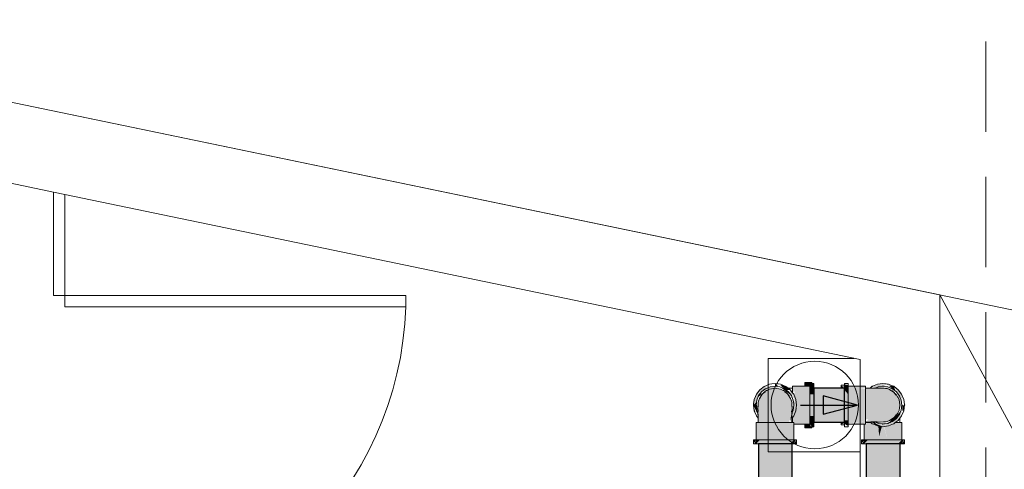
# Model space of a CAD drawing. Header units: millimetres. Extents: x 567 to 934, y -1 to 364.
# Tile 1050 of 1056: x 762.84 to 766.3, y 235.97 to 237.55. Entities that reach past the tile are written whole.
import ezdxf

# ---------------------------------------------------------------- set-up
doc = ezdxf.new("R2010")
doc.units = ezdxf.units.MM
doc.header["$MEASUREMENT"] = 0
doc.linetypes.add('HIDDEN2', pattern=[0.47625, 0.3175, -0.15875])
for name, color, linetype, lineweight in [('AF-Condutos', 140, 'Continuous', 25), ('AF-Conexões', 152, 'Continuous', 18), ('AF-Registro', 253, 'Continuous', 18), ('AF-Sentido conduto', 140, 'Continuous', 30), ('DI-Detalhes', 1, 'HIDDEN2', 9)]:
    doc.layers.add(name, color=color, linetype=linetype, lineweight=lineweight)
doc.layers.add('ARQ FINA', color=8, linetype='Continuous')

msp = doc.modelspace()

# ---------------------------------------------------------------- hatches: boundary and pattern name
at = {"layer": 'AF-Condutos', "linetype": 'Continuous'}
for points in [[(765.6324, 236.2553), (765.6324, 236.2476), (765.7404, 236.2309), (765.7404, 236.2553)], [(765.6324, 236.1604), (765.7404, 236.1604), (765.7404, 236.2309), (765.6324, 236.2476)], [(765.7404, 236.136), (765.7404, 236.1604), (765.6324, 236.1604), (765.6324, 236.136)], [(765.5564, 229.5934), (765.5564, 236.0597), (765.4377, 236.0597), (765.4377, 229.5934)], [(765.9364, 236.0597), (765.8177, 236.0597), (765.8177, 235.5989), (765.9364, 235.5989)]]:
    msp.add_hatch(color=151, dxfattribs=at).paths.add_polyline_path(points)
at = {"layer": 'AF-Conexões', "linetype": 'Continuous'}
for points in [[(765.4964, 236.2629), (765.5072, 236.2627), (765.4964, 236.2717)], [(765.6192, 236.2717), (765.6192, 236.2337), (765.6324, 236.2337), (765.6324, 236.2691)], [(765.8468, 236.2566), (765.8872, 236.2608), (765.8764, 236.2717), (765.8567, 236.2691), (765.8396, 236.262)], [(765.4204, 236.1957), (765.4281, 236.2034), (765.4475, 236.2404), (765.4306, 236.2337), (765.423, 236.2153)], [(765.4426, 236.2494), (765.4306, 236.2337), (765.4767, 236.2691), (765.4584, 236.2615)], [(765.4779, 236.2647), (765.4619, 236.2577), (765.4306, 236.2337), (765.4583, 236.2497)], [(765.4493, 236.2428), (765.4387, 236.229), (765.432, 236.2129)], [(765.5136, 236.26), (765.4631, 236.2533), (765.4493, 236.2428), (765.4693, 236.2481), (765.4527, 236.2354), (765.4382, 236.2099), (765.4366, 236.1339), (765.5467, 236.1339), (765.5466, 236.1447), (765.5546, 236.1339), (765.5563, 236.1776), (765.5511, 236.2184), (765.5363, 236.2364), (765.5159, 236.2522), (765.4964, 236.2555)], [(765.4392, 236.2253), (765.4479, 236.2337), (765.4493, 236.2428)], [(765.4964, 236.2623), (765.4791, 236.26), (765.4631, 236.2533), (765.5136, 236.26)], [(765.5435, 236.2428), (765.5297, 236.2533), (765.5136, 236.26), (765.5541, 236.229)], [(765.5154, 236.2643), (765.5356, 236.2489), (765.5501, 236.2494), (765.5201, 236.2667)], [(765.5501, 236.2494), (765.5421, 236.2556), (765.5161, 236.2691)], [(765.5513, 236.2179), (765.5617, 236.1925), (765.5607, 236.2129), (765.5541, 236.229), (765.5429, 236.2375), (765.5582, 236.2156)], [(765.5501, 236.2385), (765.5582, 236.2299), (765.5724, 236.1957), (765.5698, 236.2153), (765.5622, 236.2337), (765.5501, 236.2494)], [(765.6192, 236.2623), (765.5582, 236.2623), (765.5582, 236.2428), (765.5662, 236.2428), (765.5645, 236.2306), (765.5701, 236.2129), (765.6192, 236.2129)], [(765.7526, 236.2657), (765.7404, 236.2691), (765.7404, 236.2494), (765.752, 236.2355)], [(765.7404, 236.1419), (765.7536, 236.1419), (765.7536, 236.2337), (765.7404, 236.2494)], [(765.7536, 236.2623), (765.7536, 236.26), (765.8146, 236.26), (765.8146, 236.2623)], [(765.8146, 236.1486), (765.8146, 236.2533), (765.7536, 236.26), (765.7536, 236.1313), (765.8146, 236.138), (765.8146, 236.1486), (765.7649, 236.138)], [(765.8146, 236.2557), (765.8146, 236.26), (765.7536, 236.26), (765.7933, 236.2557)], [(765.9234, 236.1587), (765.9329, 236.1761), (765.9362, 236.1957), (765.9329, 236.2152), (765.9161, 236.2393), (765.8906, 236.2539), (765.8146, 236.2554), (765.8146, 236.1453), (765.8254, 236.1454), (765.8166, 236.1375), (765.8906, 236.1374)], [(765.8747, 236.2549), (765.8293, 236.2428), (765.9012, 236.249)], [(765.8485, 236.2556), (765.8936, 236.26), (765.8784, 236.262)], [(765.9009, 236.2497), (765.9235, 236.2428), (765.8935, 236.2598), (765.8634, 236.256)], [(765.9235, 236.2428), (765.9097, 236.2533), (765.8936, 236.26)], [(765.8954, 236.265), (765.9213, 236.2444), (765.9144, 236.2615)], [(765.9454, 236.2142), (765.9422, 236.2337), (765.9301, 236.2494), (765.9154, 236.2607), (765.9304, 236.2337)], [(765.9349, 236.227), (765.9235, 236.2428), (765.9322, 236.2166), (765.9379, 236.1853), (765.943, 236.1957), (765.9407, 236.2129)], [(765.4342, 236.1646), (765.4354, 236.1666), (765.4312, 236.2065), (765.4204, 236.1957)], [(765.4364, 236.1678), (765.432, 236.2129), (765.4298, 236.1957), (765.432, 236.1784)], [(765.5623, 236.2008), (765.5582, 236.1614), (765.5724, 236.1957), (765.5652, 236.2129)], [(765.6192, 236.2129), (765.5701, 236.2129), (765.5719, 236.1995), (765.5632, 236.1942), (765.6192, 236.1784)], [(765.6324, 236.2337), (765.6192, 236.2337), (765.6192, 236.1577), (765.6324, 236.1577)], [(765.4306, 236.1577), (765.4204, 236.1957), (765.423, 236.176)], [(765.5582, 236.1614), (765.5558, 236.1518), (765.5698, 236.176), (765.5724, 236.1957)], [(765.563, 236.1291), (765.6192, 236.1291), (765.6192, 236.1784), (765.5708, 236.1784), (765.5582, 236.1524), (765.5582, 236.138)], [(765.5701, 236.1784), (765.6192, 236.1784), (765.5758, 236.1907)], [(765.864, 236.1293), (765.8544, 236.1293), (765.8764, 236.1197), (765.8961, 236.1222), (765.9132, 236.1293), (765.9301, 236.1419), (765.945, 236.1766), (765.909, 236.1374)], [(765.9341, 236.1624), (765.9407, 236.1784), (765.9097, 236.138), (765.9235, 236.1486)], [(765.9301, 236.1419), (765.9363, 236.15), (765.9498, 236.176)], [(765.945, 236.1766), (765.9498, 236.176), (765.9522, 236.1943), (765.9436, 236.1957)], [(765.4298, 236.1339), (765.4298, 236.0729), (765.432, 236.0729), (765.4387, 236.1339)], [(765.432, 236.0729), (765.4493, 236.0729), (765.4493, 236.1339), (765.4387, 236.1339)], [(765.4493, 236.0729), (765.5136, 236.0729), (765.5136, 236.1339), (765.4493, 236.1339)], [(765.5541, 236.1339), (765.5136, 236.1339), (765.5136, 236.0729), (765.5607, 236.0729)], [(765.553, 236.1597), (765.5501, 236.1419), (765.5582, 236.1614)], [(765.563, 236.0729), (765.563, 236.1291), (765.5541, 236.1339), (765.5607, 236.0729)], [(765.6255, 236.1197), (765.6324, 236.1197), (765.6324, 236.1577), (765.6192, 236.1577), (765.6192, 236.1298)], [(765.752, 236.1232), (765.7536, 236.1419), (765.7404, 236.1419), (765.7404, 236.1298)], [(765.7536, 236.1291), (765.8098, 236.1291), (765.8146, 236.138)], [(765.812, 236.0729), (765.8293, 236.0729), (765.8293, 236.1339), (765.8187, 236.1339)], [(765.8293, 236.1339), (765.8293, 236.0729), (765.8936, 236.0729), (765.8792, 236.12), (765.8725, 236.1202), (765.8629, 236.0863), (765.8598, 236.1218)], [(765.8461, 236.1357), (765.8334, 236.1375), (765.8567, 236.1222), (765.8764, 236.1197), (765.853, 236.1293)], [(765.9235, 236.1336), (765.8936, 236.1219), (765.8936, 236.0729), (765.9235, 236.0729)], [(765.9305, 236.1651), (765.8961, 236.1339), (765.9097, 236.138)], [(765.9235, 236.1339), (765.9235, 236.0729), (765.943, 236.0729), (765.943, 236.1339)], [(765.8098, 236.0729), (765.812, 236.0729), (765.8182, 236.1291), (765.8098, 236.1291)], [(765.8629, 236.0863), (765.8725, 236.1202), (765.8601, 236.1218)], [(765.8936, 236.0729), (765.8936, 236.1219), (765.8788, 236.1252)], [(765.423, 236.0729), (765.4204, 236.0597), (765.4298, 236.0715)], [(765.423, 236.0597), (765.4306, 236.0597), (765.4426, 236.0729), (765.4306, 236.0729)], [(765.4306, 236.0597), (765.5501, 236.0597), (765.5622, 236.0729), (765.4426, 236.0729)], [(765.5698, 236.0729), (765.563, 236.0729), (765.5501, 236.0597), (765.5622, 236.0597)], [(765.5724, 236.0729), (765.5622, 236.0597), (765.5698, 236.0597)], [(765.803, 236.0729), (765.8004, 236.0597), (765.8098, 236.0715)], [(765.803, 236.0597), (765.8106, 236.0597), (765.8226, 236.0729), (765.8106, 236.0729)], [(765.8106, 236.0597), (765.9301, 236.0597), (765.9422, 236.0729), (765.8226, 236.0729)], [(765.9498, 236.0729), (765.943, 236.0729), (765.9301, 236.0597), (765.9422, 236.0597)], [(765.9524, 236.0729), (765.9422, 236.0597), (765.9498, 236.0597)]]:
    msp.add_hatch(color=161, dxfattribs=at).paths.add_polyline_path(points)
at = {"layer": 'AF-Registro', "linetype": 'Continuous'}
for points in [[(765.6017, 236.2757), (765.6017, 236.2623), (765.6097, 236.2623)], [(765.6192, 236.2757), (765.6017, 236.2757), (765.6097, 236.2623), (765.6192, 236.2623)], [(765.7404, 236.2599), (765.7293, 236.2633), (765.7293, 236.2563)], [(765.7404, 236.1315), (765.7293, 236.136), (765.7293, 236.128)], [(765.6255, 236.1157), (765.6192, 236.1263), (765.6017, 236.1291), (765.6017, 236.1157)]]:
    msp.add_hatch(color=254, dxfattribs=at).paths.add_polyline_path(points)

# ---------------------------------------------------------------- linework, layer by layer
at = {"layer": 'AF-Condutos'}
for p, q in [((765.6324, 236.2553), (765.6324, 236.2476)), ((765.7293, 236.2553), (765.6324, 236.2553)), ((765.6324, 236.2476), (765.6324, 236.2309)), ((765.7404, 236.2553), (765.7293, 236.2553)), ((765.7404, 236.2476), (765.7404, 236.2553)), ((765.7404, 236.2309), (765.7404, 236.2476)), ((765.6324, 236.2309), (765.6324, 236.2081)), ((765.6324, 236.2081), (765.6324, 236.1832)), ((765.7404, 236.2081), (765.7404, 236.2309)), ((765.7404, 236.1832), (765.7404, 236.2081)), ((765.6324, 236.1832), (765.6324, 236.1604)), ((765.7404, 236.1604), (765.7404, 236.1832)), ((765.6324, 236.1604), (765.6324, 236.1437)), ((765.6324, 236.1437), (765.6324, 236.136)), ((765.6324, 236.136), (765.7293, 236.136)), ((765.7293, 236.136), (765.7404, 236.136)), ((765.7404, 236.1437), (765.7404, 236.1604)), ((765.7404, 236.136), (765.7404, 236.1437)), ((765.4377, 236.0597), (765.4377, 229.5934)), ((765.4478, 236.0597), (765.4377, 236.0597)), ((765.4664, 236.0597), (765.4478, 236.0597)), ((765.4901, 236.0597), (765.4664, 236.0597)), ((765.5149, 236.0597), (765.4901, 236.0597)), ((765.5365, 236.0597), (765.5149, 236.0597)), ((765.5512, 236.0597), (765.5365, 236.0597)), ((765.5564, 236.0597), (765.5512, 236.0597)), ((765.5564, 229.5934), (765.5564, 236.0597)), ((765.8177, 236.0597), (765.8177, 235.5989)), ((765.8278, 236.0597), (765.8177, 236.0597)), ((765.8464, 236.0597), (765.8278, 236.0597)), ((765.8701, 236.0597), (765.8464, 236.0597)), ((765.8949, 236.0597), (765.8701, 236.0597)), ((765.9165, 236.0597), (765.8949, 236.0597)), ((765.9312, 236.0597), (765.9165, 236.0597)), ((765.9364, 236.0597), (765.9312, 236.0597)), ((765.9364, 235.5989), (765.9364, 236.0597))]:
    msp.add_line(p, q, dxfattribs=at)
at = {"layer": 'AF-Conexões'}
for p, q in [((765.4964, 236.2717), (765.485, 236.2702)), ((765.5047, 236.2706), (765.4964, 236.2717)), ((765.5077, 236.2702), (765.5047, 236.2706)), ((765.6192, 236.2717), (765.6192, 236.2691)), ((765.6255, 236.2717), (765.6192, 236.2717)), ((765.6324, 236.2717), (765.6255, 236.2717)), ((765.6324, 236.2691), (765.6324, 236.2717)), ((765.7404, 236.2717), (765.7404, 236.2691)), ((765.7536, 236.2717), (765.7404, 236.2717)), ((765.7536, 236.2691), (765.7536, 236.2717)), ((765.8764, 236.2717), (765.8567, 236.2691)), ((765.8814, 236.271), (765.8764, 236.2717)), ((765.8816, 236.271), (765.8814, 236.271)), ((765.8877, 236.2702), (765.8816, 236.271)), ((765.4426, 236.2494), (765.4306, 236.2337)), ((765.4493, 236.2428), (765.4387, 236.229)), ((765.4584, 236.2615), (765.4426, 236.2494)), ((765.4574, 236.2489), (765.4493, 236.2428)), ((765.4617, 236.2426), (765.4522, 236.2348)), ((765.4594, 236.2427), (765.4527, 236.2354)), ((765.4527, 236.2354), (765.4617, 236.2426)), ((765.4631, 236.2533), (765.4574, 236.2489)), ((765.4767, 236.2691), (765.4584, 236.2615)), ((765.4669, 236.2468), (765.4594, 236.2427)), ((765.4791, 236.26), (765.4631, 236.2533)), ((765.4681, 236.2475), (765.4669, 236.2468)), ((765.4768, 236.2522), (765.4681, 236.2475)), ((765.485, 236.2702), (765.4767, 236.2691)), ((765.4964, 236.2555), (765.4768, 236.2522)), ((765.4964, 236.2623), (765.4791, 236.26)), ((765.5136, 236.26), (765.4964, 236.2623)), ((765.5159, 236.2522), (765.4964, 236.2555)), ((765.5161, 236.2691), (765.5077, 236.2702)), ((765.5297, 236.2533), (765.5136, 236.26)), ((765.5246, 236.2475), (765.5159, 236.2522)), ((765.5344, 236.2615), (765.5161, 236.2691)), ((765.5259, 236.2468), (765.5246, 236.2475)), ((765.5334, 236.2427), (765.5259, 236.2468)), ((765.5435, 236.2428), (765.5297, 236.2533)), ((765.5311, 236.2426), (765.54, 236.2354)), ((765.5405, 236.2348), (765.5311, 236.2426)), ((765.54, 236.2354), (765.5334, 236.2427)), ((765.5421, 236.2556), (765.5344, 236.2615)), ((765.5476, 236.2555), (765.5421, 236.2556)), ((765.5501, 236.2494), (765.5421, 236.2556)), ((765.5541, 236.229), (765.5435, 236.2428)), ((765.5582, 236.2554), (765.5476, 236.2555)), ((765.5582, 236.2389), (765.5501, 236.2494)), ((765.5582, 236.2623), (765.5582, 236.26)), ((765.6017, 236.2623), (765.5582, 236.2623)), ((765.5582, 236.26), (765.5582, 236.2554)), ((765.5582, 236.253), (765.5582, 236.2554)), ((765.5582, 236.2554), (765.5582, 236.2533)), ((765.5582, 236.2533), (765.5582, 236.2428)), ((765.5582, 236.2505), (765.5582, 236.253)), ((765.5582, 236.2452), (765.5582, 236.2505)), ((765.5582, 236.2434), (765.5582, 236.2452)), ((765.5582, 236.2398), (765.5582, 236.2434)), ((765.5582, 236.2428), (765.5582, 236.2389)), ((765.5582, 236.2389), (765.5582, 236.2398)), ((765.5622, 236.2337), (765.5582, 236.2389)), ((765.6192, 236.2623), (765.6017, 236.2623)), ((765.6192, 236.2691), (765.6192, 236.2623)), ((765.6192, 236.2623), (765.6192, 236.2615)), ((765.6192, 236.26), (765.6192, 236.2623)), ((765.6192, 236.2615), (765.6192, 236.2494)), ((765.6192, 236.2549), (765.6192, 236.26)), ((765.6192, 236.2533), (765.6192, 236.2549)), ((765.6192, 236.2428), (765.6192, 236.2533)), ((765.6192, 236.2494), (765.6192, 236.2337)), ((765.6192, 236.229), (765.6192, 236.2428)), ((765.6324, 236.2615), (765.6324, 236.2691)), ((765.6324, 236.2553), (765.6324, 236.2615)), ((765.6324, 236.2494), (765.6324, 236.2553)), ((765.6324, 236.2337), (765.6324, 236.2494)), ((765.7404, 236.2691), (765.7404, 236.2657)), ((765.7404, 236.2657), (765.7404, 236.2615)), ((765.7404, 236.2615), (765.7404, 236.2553)), ((765.7404, 236.2553), (765.7404, 236.2494)), ((765.7404, 236.2494), (765.7404, 236.2337)), ((765.7536, 236.2657), (765.7536, 236.2691)), ((765.7536, 236.2627), (765.7536, 236.2657)), ((765.7536, 236.2623), (765.7536, 236.2627)), ((765.7536, 236.2615), (765.7536, 236.2623)), ((765.7536, 236.2623), (765.7536, 236.26)), ((765.7649, 236.2623), (765.7536, 236.2623)), ((765.7536, 236.2494), (765.7536, 236.2615)), ((765.7536, 236.26), (765.7536, 236.2557)), ((765.7536, 236.2557), (765.7536, 236.2533)), ((765.7536, 236.2533), (765.7536, 236.2428)), ((765.7536, 236.2337), (765.7536, 236.2494)), ((765.7536, 236.2428), (765.7536, 236.229)), ((765.8146, 236.2623), (765.7649, 236.2623)), ((765.8146, 236.26), (765.8146, 236.2623)), ((765.8146, 236.2557), (765.8146, 236.26)), ((765.8146, 236.2554), (765.8146, 236.2557)), ((765.8146, 236.2533), (765.8146, 236.2554)), ((765.8146, 236.2554), (765.8146, 236.2547)), ((765.8255, 236.2554), (765.8146, 236.2554)), ((765.8146, 236.2547), (765.8146, 236.2539)), ((765.8146, 236.2539), (765.8146, 236.25)), ((765.8146, 236.2428), (765.8146, 236.2533)), ((765.8146, 236.25), (765.8146, 236.246)), ((765.8146, 236.246), (765.8146, 236.2432)), ((765.8146, 236.2432), (765.8146, 236.2393)), ((765.8146, 236.229), (765.8146, 236.2428)), ((765.8146, 236.2393), (765.8146, 236.2327)), ((765.8303, 236.2553), (765.8255, 236.2554)), ((765.8308, 236.2557), (765.8303, 236.2553)), ((765.8341, 236.2551), (765.8303, 236.2553)), ((765.8373, 236.2607), (765.8308, 236.2557)), ((765.8443, 236.2548), (765.8341, 236.2551)), ((765.8465, 236.2557), (765.8347, 236.2556)), ((765.8347, 236.2556), (765.8443, 236.2548)), ((765.8384, 236.2615), (765.8373, 236.2607)), ((765.8396, 236.262), (765.8384, 236.2615)), ((765.8567, 236.2691), (765.8396, 236.262)), ((765.8485, 236.2556), (765.8465, 236.2557)), ((765.8487, 236.2557), (765.8485, 236.2556)), ((765.859, 236.2553), (765.8485, 236.2556)), ((765.8591, 236.26), (765.8487, 236.2557)), ((765.8618, 236.2557), (765.859, 236.2553)), ((765.8743, 236.262), (765.8591, 236.26)), ((765.877, 236.2547), (765.8618, 236.2557)), ((765.8677, 236.2556), (765.877, 236.2547)), ((765.8783, 236.2553), (765.8677, 236.2556)), ((765.8764, 236.2623), (765.8743, 236.262)), ((765.8784, 236.262), (765.8764, 236.2623)), ((765.8855, 236.2545), (765.8783, 236.2553)), ((765.8936, 236.26), (765.8784, 236.262)), ((765.8906, 236.2539), (765.8855, 236.2545)), ((765.8909, 236.2697), (765.8877, 236.2702)), ((765.8991, 236.2504), (765.8906, 236.2539)), ((765.8917, 236.2696), (765.8909, 236.2697)), ((765.8961, 236.2691), (765.8917, 236.2696)), ((765.9097, 236.2533), (765.8936, 236.26)), ((765.9066, 236.2647), (765.8961, 236.2691)), ((765.9001, 236.2498), (765.8991, 236.2504)), ((765.9088, 236.246), (765.8997, 236.2499)), ((765.8997, 236.2499), (765.9156, 236.2398)), ((765.9156, 236.2398), (765.9001, 236.2498)), ((765.9132, 236.262), (765.9066, 236.2647)), ((765.9156, 236.2398), (765.9088, 236.246)), ((765.9235, 236.2428), (765.9097, 236.2533)), ((765.9144, 236.2615), (765.9132, 236.262)), ((765.9154, 236.2607), (765.9144, 236.2615)), ((765.9301, 236.2494), (765.9154, 236.2607)), ((765.9233, 236.2304), (765.9156, 236.2398)), ((765.9161, 236.2393), (765.9233, 236.2304)), ((765.9234, 236.2326), (765.9161, 236.2393)), ((765.9297, 236.2347), (765.9235, 236.2428)), ((765.9422, 236.2337), (765.9301, 236.2494)), ((765.4219, 236.207), (765.4211, 236.2009)), ((765.4223, 236.2101), (765.4219, 236.207)), ((765.4224, 236.211), (765.4223, 236.2101)), ((765.423, 236.2153), (765.4224, 236.211)), ((765.4274, 236.2259), (765.423, 236.2153)), ((765.4306, 236.2337), (765.4274, 236.2259)), ((765.432, 236.2129), (765.4298, 236.1957)), ((765.4387, 236.229), (765.432, 236.2129)), ((765.4375, 236.2048), (765.4368, 236.1976)), ((765.4382, 236.2099), (765.4375, 236.2048)), ((765.4416, 236.2184), (765.4382, 236.2099)), ((765.4423, 236.2194), (765.4416, 236.2184)), ((765.4421, 236.219), (765.4522, 236.2348)), ((765.446, 236.2281), (765.4421, 236.219)), ((765.4522, 236.2348), (765.4423, 236.2194)), ((765.4522, 236.2348), (765.446, 236.2281)), ((765.5405, 236.2348), (765.5507, 236.219)), ((765.5467, 236.2281), (765.5405, 236.2348)), ((765.5505, 236.2194), (765.5405, 236.2348)), ((765.5507, 236.219), (765.5467, 236.2281)), ((765.5511, 236.2184), (765.5505, 236.2194)), ((765.5546, 236.2099), (765.5511, 236.2184)), ((765.5571, 236.2217), (765.5541, 236.229)), ((765.5552, 236.2048), (765.5546, 236.2099)), ((765.5558, 236.1985), (765.5552, 236.2048)), ((765.5574, 236.2209), (765.5571, 236.2217)), ((765.5582, 236.219), (765.5574, 236.2209)), ((765.5607, 236.2129), (765.5582, 236.219)), ((765.5623, 236.2012), (765.5607, 236.2129)), ((765.5698, 236.2153), (765.5622, 236.2337)), ((765.5623, 236.2008), (765.5623, 236.2012)), ((765.5724, 236.1957), (765.5698, 236.2153)), ((765.6192, 236.2337), (765.6192, 236.2153)), ((765.6192, 236.2129), (765.6192, 236.229)), ((765.6192, 236.2153), (765.6192, 236.1957)), ((765.6192, 236.1957), (765.6192, 236.2129)), ((765.6324, 236.2153), (765.6324, 236.2337)), ((765.6324, 236.1957), (765.6324, 236.2153)), ((765.7404, 236.2337), (765.7404, 236.2153)), ((765.7404, 236.2153), (765.7404, 236.1957)), ((765.7536, 236.2153), (765.7536, 236.2337)), ((765.7536, 236.229), (765.7536, 236.2129)), ((765.7536, 236.1957), (765.7536, 236.2153)), ((765.7536, 236.2129), (765.7536, 236.1957)), ((765.8146, 236.2327), (765.8146, 236.2239)), ((765.8146, 236.2213), (765.8146, 236.229)), ((765.8146, 236.2239), (765.8146, 236.2213)), ((765.8146, 236.2129), (765.8146, 236.2213)), ((765.8146, 236.2213), (765.8146, 236.2152)), ((765.8146, 236.2152), (765.8146, 236.1957)), ((765.8146, 236.1957), (765.8146, 236.2129)), ((765.9275, 236.2252), (765.9234, 236.2326)), ((765.9282, 236.2239), (765.9275, 236.2252)), ((765.9329, 236.2152), (765.9282, 236.2239)), ((765.9328, 236.2306), (765.9297, 236.2347)), ((765.9341, 236.229), (765.9328, 236.2306)), ((765.9362, 236.1957), (765.9329, 236.2152)), ((765.9349, 236.227), (765.9341, 236.229)), ((765.9407, 236.2129), (765.9349, 236.227)), ((765.943, 236.1957), (765.9407, 236.2129)), ((765.9498, 236.2153), (765.9422, 236.2337)), ((765.9509, 236.207), (765.9498, 236.2153)), ((765.9522, 236.197), (765.9509, 236.207)), ((765.421, 236.2007), (765.4204, 236.1957)), ((765.4204, 236.1957), (765.423, 236.176)), ((765.4211, 236.2009), (765.421, 236.2007)), ((765.423, 236.176), (765.4306, 236.1577)), ((765.4298, 236.1957), (765.432, 236.1784)), ((765.432, 236.1784), (765.4364, 236.1678)), ((765.4368, 236.1976), (765.4364, 236.187)), ((765.4364, 236.187), (765.4374, 236.1963)), ((765.4374, 236.1963), (765.4364, 236.1811)), ((765.4364, 236.1811), (765.4367, 236.1783)), ((765.4367, 236.1783), (765.4364, 236.1678)), ((765.4364, 236.1678), (765.4364, 236.1658)), ((765.5548, 236.1754), (765.5559, 236.1668)), ((765.5554, 236.1656), (765.5548, 236.1754)), ((765.5564, 236.1832), (765.555, 236.1968)), ((765.555, 236.1968), (765.5563, 236.187)), ((765.5555, 236.1658), (765.5559, 236.1668)), ((765.5563, 236.187), (765.5558, 236.1985)), ((765.5559, 236.1668), (765.5561, 236.165)), ((765.5562, 236.1676), (765.5563, 236.1776)), ((765.5562, 236.1676), (765.5582, 236.1723)), ((765.5562, 236.1652), (765.5562, 236.1676)), ((765.5563, 236.1776), (765.5564, 236.1832)), ((765.5582, 236.1723), (765.5607, 236.1784)), ((765.5607, 236.1784), (765.563, 236.1957)), ((765.5622, 236.1577), (765.5698, 236.176)), ((765.563, 236.1957), (765.5623, 236.2008)), ((765.5698, 236.176), (765.5724, 236.1957)), ((765.6192, 236.1957), (765.6192, 236.176)), ((765.6192, 236.1784), (765.6192, 236.1957)), ((765.6192, 236.1624), (765.6192, 236.1784)), ((765.6192, 236.176), (765.6192, 236.1577)), ((765.6324, 236.176), (765.6324, 236.1957)), ((765.6324, 236.1577), (765.6324, 236.176)), ((765.7404, 236.1957), (765.7404, 236.176)), ((765.7404, 236.176), (765.7404, 236.1577)), ((765.7536, 236.176), (765.7536, 236.1957)), ((765.7536, 236.1957), (765.7536, 236.1784)), ((765.7536, 236.1784), (765.7536, 236.1624)), ((765.7536, 236.1577), (765.7536, 236.176)), ((765.8146, 236.1784), (765.8146, 236.1957)), ((765.8146, 236.1957), (765.8146, 236.1761)), ((765.8146, 236.17), (765.8146, 236.1784)), ((765.8146, 236.1761), (765.8146, 236.17)), ((765.8146, 236.1624), (765.8146, 236.17)), ((765.8146, 236.17), (765.8146, 236.1674)), ((765.8146, 236.1674), (765.8146, 236.1587)), ((765.9275, 236.1661), (765.9282, 236.1674)), ((765.9282, 236.1674), (765.9329, 236.1761)), ((765.9329, 236.1761), (765.9362, 236.1957)), ((765.9349, 236.1643), (765.9407, 236.1784)), ((765.9407, 236.1784), (765.943, 236.1957)), ((765.9422, 236.1577), (765.9498, 236.176)), ((765.9498, 236.176), (765.9509, 236.1843)), ((765.9509, 236.1843), (765.9513, 236.1874)), ((765.9513, 236.1874), (765.9522, 236.1943)), ((765.9524, 236.1957), (765.9522, 236.197)), ((765.9522, 236.1943), (765.9524, 236.1957)), ((765.4298, 236.1339), (765.4298, 236.0729)), ((765.432, 236.1339), (765.4298, 236.1339)), ((765.4306, 236.1577), (765.4368, 236.1495)), ((765.4366, 236.1339), (765.432, 236.1339)), ((765.4364, 236.1658), (765.4365, 236.154)), ((765.4365, 236.154), (765.4372, 236.1635)), ((765.4368, 236.1495), (765.4366, 236.1448)), ((765.4366, 236.1448), (765.4366, 236.1339)), ((765.4387, 236.1339), (765.4366, 236.1339)), ((765.4366, 236.1339), (765.4374, 236.1339)), ((765.4372, 236.1635), (765.4368, 236.1495)), ((765.4374, 236.1339), (765.4381, 236.1339)), ((765.4381, 236.1339), (765.4421, 236.1339)), ((765.4493, 236.1339), (765.4387, 236.1339)), ((765.4421, 236.1339), (765.446, 236.1339)), ((765.446, 236.1339), (765.4488, 236.1339)), ((765.4488, 236.1339), (765.4527, 236.1339)), ((765.4631, 236.1339), (765.4493, 236.1339)), ((765.4527, 236.1339), (765.4594, 236.1339)), ((765.4594, 236.1339), (765.4681, 236.1339)), ((765.4791, 236.1339), (765.4631, 236.1339)), ((765.4681, 236.1339), (765.4768, 236.1339)), ((765.4768, 236.1339), (765.4964, 236.1339)), ((765.4964, 236.1339), (765.4791, 236.1339)), ((765.5136, 236.1339), (765.4964, 236.1339)), ((765.4964, 236.1339), (765.516, 236.1339)), ((765.5297, 236.1339), (765.5136, 236.1339)), ((765.516, 236.1339), (765.5247, 236.1339)), ((765.5247, 236.1339), (765.5334, 236.1339)), ((765.5435, 236.1339), (765.5297, 236.1339)), ((765.5334, 236.1339), (765.5401, 236.1339)), ((765.5401, 236.1339), (765.5467, 236.1339)), ((765.5541, 236.1339), (765.5435, 236.1339)), ((765.5467, 236.1339), (765.5507, 236.1339)), ((765.5507, 236.1339), (765.5546, 236.1339)), ((765.5561, 236.1339), (765.5541, 236.1339)), ((765.5546, 236.1339), (765.5554, 236.1339)), ((765.5554, 236.1656), (765.5555, 236.1658)), ((765.5555, 236.1642), (765.5554, 236.1656)), ((765.5554, 236.1339), (765.5561, 236.1339)), ((765.5555, 236.1635), (765.5555, 236.1642)), ((765.5559, 236.1494), (765.5555, 236.1635)), ((765.5559, 236.1494), (765.5582, 236.1524)), ((765.5559, 236.1482), (765.5559, 236.1494)), ((765.5561, 236.1359), (765.5559, 236.1482)), ((765.5561, 236.165), (765.5561, 236.1648)), ((765.5561, 236.1648), (765.5562, 236.164)), ((765.5561, 236.1359), (765.5582, 236.1359)), ((765.5561, 236.1339), (765.5561, 236.1359)), ((765.5582, 236.1339), (765.5561, 236.1339)), ((765.5562, 236.164), (765.5562, 236.1652)), ((765.5582, 236.1524), (765.5622, 236.1577)), ((765.5582, 236.1524), (765.5582, 236.1486)), ((765.5582, 236.148), (765.5582, 236.1515)), ((765.5582, 236.1486), (765.5582, 236.138)), ((765.5582, 236.1462), (765.5582, 236.148)), ((765.5582, 236.1408), (765.5582, 236.1462)), ((765.5582, 236.1383), (765.5582, 236.1408)), ((765.5582, 236.1359), (765.5582, 236.1383)), ((765.5582, 236.138), (765.5582, 236.1359)), ((765.5582, 236.1359), (765.5582, 236.1339)), ((765.5607, 236.1339), (765.5582, 236.1339)), ((765.563, 236.1339), (765.5607, 236.1339)), ((765.563, 236.1291), (765.563, 236.1339)), ((765.6192, 236.1486), (765.6192, 236.1624)), ((765.6192, 236.1577), (765.6192, 236.1419)), ((765.6192, 236.138), (765.6192, 236.1486)), ((765.6192, 236.1419), (765.6192, 236.1298)), ((765.6192, 236.1363), (765.6192, 236.138)), ((765.6192, 236.1313), (765.6192, 236.1363)), ((765.6324, 236.1419), (765.6324, 236.1577)), ((765.6324, 236.136), (765.6324, 236.1419)), ((765.6324, 236.1298), (765.6324, 236.136)), ((765.7404, 236.1577), (765.7404, 236.1419)), ((765.7404, 236.1419), (765.7404, 236.136)), ((765.7404, 236.136), (765.7404, 236.1298)), ((765.7536, 236.1624), (765.7536, 236.1486)), ((765.7536, 236.1419), (765.7536, 236.1577)), ((765.7536, 236.1486), (765.7536, 236.138)), ((765.7536, 236.1298), (765.7536, 236.1419)), ((765.7536, 236.138), (765.7536, 236.1357)), ((765.7536, 236.1357), (765.7536, 236.1313)), ((765.8146, 236.1486), (765.8146, 236.1624)), ((765.8146, 236.1587), (765.8146, 236.152)), ((765.8146, 236.152), (765.8146, 236.1453)), ((765.8146, 236.138), (765.8146, 236.1486)), ((765.8146, 236.1453), (765.8146, 236.1414)), ((765.8146, 236.1414), (765.8146, 236.1374)), ((765.8146, 236.1359), (765.8146, 236.138)), ((765.8146, 236.1374), (765.8146, 236.1367)), ((765.8146, 236.1367), (765.8146, 236.1359)), ((765.8146, 236.1357), (765.8146, 236.1359)), ((765.8146, 236.1359), (765.8166, 236.1359)), ((765.8146, 236.1339), (765.8146, 236.1357)), ((765.8146, 236.1313), (765.8146, 236.1339)), ((765.8166, 236.1339), (765.8146, 236.1339)), ((765.8166, 236.1359), (765.8289, 236.1361)), ((765.8166, 236.1357), (765.8166, 236.1339)), ((765.8166, 236.1339), (765.8191, 236.1339)), ((765.8187, 236.1339), (765.8166, 236.1339)), ((765.8293, 236.1339), (765.8187, 236.1339)), ((765.8191, 236.1339), (765.8215, 236.1339)), ((765.8215, 236.1339), (765.8269, 236.1339)), ((765.8269, 236.1339), (765.8287, 236.1339)), ((765.8287, 236.1339), (765.8323, 236.1339)), ((765.8289, 236.1361), (765.8302, 236.1361)), ((765.8331, 236.1339), (765.8293, 236.1339)), ((765.8302, 236.1361), (765.8341, 236.1362)), ((765.8302, 236.1361), (765.8308, 236.1357)), ((765.8308, 236.1357), (765.8331, 236.1339)), ((765.8323, 236.1339), (765.8331, 236.1339)), ((765.8331, 236.1339), (765.8373, 236.1306)), ((765.8341, 236.1362), (765.8443, 236.1365)), ((765.8443, 236.1365), (765.845, 236.1365)), ((765.8456, 236.1359), (765.8447, 236.1358)), ((765.8447, 236.1358), (765.8459, 236.1358)), ((765.845, 236.1365), (765.8464, 236.1366)), ((765.8457, 236.1359), (765.8456, 236.1359)), ((765.8475, 236.1362), (765.8457, 236.1359)), ((765.8459, 236.1358), (765.8484, 236.1358)), ((765.8464, 236.1366), (765.8561, 236.1372)), ((765.8464, 236.1366), (765.8465, 236.1365)), ((765.8465, 236.1365), (765.8475, 236.1362)), ((765.8561, 236.1372), (765.8475, 236.1362)), ((765.8484, 236.1358), (765.8583, 236.1357)), ((765.8484, 236.1358), (765.8487, 236.1357)), ((765.8487, 236.1357), (765.853, 236.1339)), ((765.853, 236.1339), (765.8591, 236.1313)), ((765.8583, 236.1357), (765.8639, 236.1357)), ((765.8639, 236.1357), (765.8776, 236.1371)), ((765.8776, 236.1371), (765.8677, 236.1357)), ((765.8677, 236.1357), (765.8792, 236.1362)), ((765.8792, 236.1362), (765.8855, 236.1368)), ((765.8855, 236.1368), (765.8906, 236.1374)), ((765.8906, 236.1374), (765.8991, 236.1409)), ((765.8936, 236.1313), (765.8997, 236.1339)), ((765.8991, 236.1409), (765.9001, 236.1416)), ((765.9156, 236.1515), (765.8997, 236.1414)), ((765.8997, 236.1414), (765.9088, 236.1453)), ((765.8997, 236.1339), (765.9017, 236.1347)), ((765.9001, 236.1416), (765.9156, 236.1515)), ((765.9017, 236.1347), (765.9024, 236.135)), ((765.9024, 236.135), (765.9097, 236.138)), ((765.9088, 236.1453), (765.9156, 236.1515)), ((765.9097, 236.138), (765.9235, 236.1486)), ((765.9154, 236.1306), (765.9196, 236.1339)), ((765.9156, 236.1515), (765.9233, 236.1609)), ((765.9233, 236.1609), (765.9161, 236.152)), ((765.9161, 236.152), (765.9234, 236.1587)), ((765.9196, 236.1339), (765.9301, 236.1419)), ((765.9235, 236.1339), (765.9196, 236.1339)), ((765.9196, 236.1339), (765.9205, 236.1339)), ((765.9205, 236.1339), (765.9241, 236.1339)), ((765.9234, 236.1587), (765.9275, 236.1661)), ((765.9235, 236.1486), (765.9328, 236.1607)), ((765.9341, 236.1339), (765.9235, 236.1339)), ((765.9241, 236.1339), (765.9259, 236.1339)), ((765.9259, 236.1339), (765.9312, 236.1339)), ((765.9301, 236.1419), (765.9363, 236.15)), ((765.9312, 236.1339), (765.9337, 236.1339)), ((765.9328, 236.1607), (765.9341, 236.1624)), ((765.9337, 236.1339), (765.9362, 236.1339)), ((765.9341, 236.1624), (765.9349, 236.1643)), ((765.9362, 236.1339), (765.9341, 236.1339)), ((765.9362, 236.1339), (765.9363, 236.1444)), ((765.9407, 236.1339), (765.9362, 236.1339)), ((765.9363, 236.15), (765.9422, 236.1577)), ((765.9363, 236.1444), (765.9363, 236.15)), ((765.943, 236.1339), (765.9407, 236.1339)), ((765.943, 236.0729), (765.943, 236.1339)), ((765.563, 236.1291), (765.6017, 236.1291)), ((765.563, 236.0729), (765.563, 236.1291)), ((765.6017, 236.1291), (765.6192, 236.1291)), ((765.6192, 236.1291), (765.6192, 236.1313)), ((765.6192, 236.1298), (765.6192, 236.1291)), ((765.6192, 236.1291), (765.6192, 236.1222)), ((765.6192, 236.1222), (765.6192, 236.1197)), ((765.6192, 236.1197), (765.6255, 236.1197)), ((765.6255, 236.1197), (765.6324, 236.1197)), ((765.6324, 236.1222), (765.6324, 236.1298)), ((765.6324, 236.1197), (765.6324, 236.1222)), ((765.7404, 236.1298), (765.7404, 236.1257)), ((765.7404, 236.1257), (765.7404, 236.1222)), ((765.7404, 236.1222), (765.7404, 236.1197)), ((765.7404, 236.1197), (765.7536, 236.1197)), ((765.7536, 236.1313), (765.7536, 236.1291)), ((765.7536, 236.1291), (765.7536, 236.1298)), ((765.7536, 236.1287), (765.7536, 236.1291)), ((765.7536, 236.1291), (765.7649, 236.1291)), ((765.7536, 236.1257), (765.7536, 236.1287)), ((765.7536, 236.1222), (765.7536, 236.1257)), ((765.7536, 236.1197), (765.7536, 236.1222)), ((765.7649, 236.1291), (765.8098, 236.1291)), ((765.8098, 236.1291), (765.8146, 236.1291)), ((765.8098, 236.1291), (765.8098, 236.0729)), ((765.8146, 236.1291), (765.8146, 236.1313)), ((765.8373, 236.1306), (765.8384, 236.1298)), ((765.8384, 236.1298), (765.8396, 236.1293)), ((765.8396, 236.1293), (765.8567, 236.1222)), ((765.8567, 236.1222), (765.8764, 236.1197)), ((765.8591, 236.1313), (765.8743, 236.1293)), ((765.8743, 236.1293), (765.8764, 236.1291)), ((765.8764, 236.1291), (765.8784, 236.1293)), ((765.8764, 236.1197), (765.8961, 236.1222)), ((765.8784, 236.1293), (765.8815, 236.1297)), ((765.8815, 236.1297), (765.8819, 236.1298)), ((765.8819, 236.1298), (765.8936, 236.1313)), ((765.8961, 236.1222), (765.9132, 236.1293)), ((765.9132, 236.1293), (765.9144, 236.1298)), ((765.9144, 236.1298), (765.9154, 236.1306)), ((765.4204, 236.0729), (765.4204, 236.0597)), ((765.423, 236.0729), (765.4204, 236.0729)), ((765.4298, 236.0729), (765.423, 236.0729)), ((765.4306, 236.0729), (765.4298, 236.0729)), ((765.4298, 236.0729), (765.432, 236.0729)), ((765.4426, 236.0729), (765.4306, 236.0729)), ((765.432, 236.0729), (765.4387, 236.0729)), ((765.4387, 236.0729), (765.4493, 236.0729)), ((765.4584, 236.0729), (765.4426, 236.0729)), ((765.4493, 236.0729), (765.4631, 236.0729)), ((765.4767, 236.0729), (765.4584, 236.0729)), ((765.4631, 236.0729), (765.4791, 236.0729)), ((765.4964, 236.0729), (765.4767, 236.0729)), ((765.4791, 236.0729), (765.4964, 236.0729)), ((765.4964, 236.0729), (765.5136, 236.0729)), ((765.5161, 236.0729), (765.4964, 236.0729)), ((765.5136, 236.0729), (765.5297, 236.0729)), ((765.5344, 236.0729), (765.5161, 236.0729)), ((765.5297, 236.0729), (765.5435, 236.0729)), ((765.5501, 236.0729), (765.5344, 236.0729)), ((765.5435, 236.0729), (765.5541, 236.0729)), ((765.5622, 236.0729), (765.5501, 236.0729)), ((765.5541, 236.0729), (765.5607, 236.0729)), ((765.5607, 236.0729), (765.563, 236.0729)), ((765.563, 236.0729), (765.5622, 236.0729)), ((765.5698, 236.0729), (765.563, 236.0729)), ((765.5724, 236.0729), (765.5698, 236.0729)), ((765.5724, 236.0597), (765.5724, 236.0729)), ((765.8004, 236.0729), (765.8004, 236.0597)), ((765.803, 236.0729), (765.8004, 236.0729)), ((765.8098, 236.0729), (765.803, 236.0729)), ((765.8106, 236.0729), (765.8098, 236.0729)), ((765.8098, 236.0729), (765.812, 236.0729)), ((765.8226, 236.0729), (765.8106, 236.0729)), ((765.812, 236.0729), (765.8171, 236.0729)), ((765.8171, 236.0729), (765.8187, 236.0729)), ((765.8187, 236.0729), (765.8293, 236.0729)), ((765.8384, 236.0729), (765.8226, 236.0729)), ((765.8293, 236.0729), (765.8431, 236.0729)), ((765.8567, 236.0729), (765.8384, 236.0729)), ((765.8431, 236.0729), (765.8591, 236.0729)), ((765.8764, 236.0729), (765.8567, 236.0729)), ((765.8591, 236.0729), (765.8707, 236.0729)), ((765.8707, 236.0729), (765.8764, 236.0729)), ((765.8764, 236.0729), (765.8936, 236.0729)), ((765.8961, 236.0729), (765.8764, 236.0729)), ((765.8936, 236.0729), (765.9097, 236.0729)), ((765.9144, 236.0729), (765.8961, 236.0729)), ((765.9097, 236.0729), (765.9235, 236.0729)), ((765.9301, 236.0729), (765.9144, 236.0729)), ((765.9235, 236.0729), (765.9341, 236.0729)), ((765.9422, 236.0729), (765.9301, 236.0729)), ((765.9341, 236.0729), (765.9356, 236.0729)), ((765.9356, 236.0729), (765.9407, 236.0729)), ((765.9407, 236.0729), (765.943, 236.0729)), ((765.943, 236.0729), (765.9422, 236.0729)), ((765.9498, 236.0729), (765.943, 236.0729)), ((765.9524, 236.0729), (765.9498, 236.0729)), ((765.9524, 236.0597), (765.9524, 236.0729)), ((765.4204, 236.0597), (765.423, 236.0597)), ((765.423, 236.0597), (765.4306, 236.0597)), ((765.4306, 236.0597), (765.4377, 236.0597)), ((765.4377, 236.0597), (765.4426, 236.0597)), ((765.4426, 236.0597), (765.4584, 236.0597)), ((765.4584, 236.0597), (765.4767, 236.0597)), ((765.4767, 236.0597), (765.4964, 236.0597)), ((765.4964, 236.0597), (765.5161, 236.0597)), ((765.5161, 236.0597), (765.5344, 236.0597)), ((765.5344, 236.0597), (765.5501, 236.0597)), ((765.5501, 236.0597), (765.5564, 236.0597)), ((765.5564, 236.0597), (765.5622, 236.0597)), ((765.5622, 236.0597), (765.5698, 236.0597)), ((765.5698, 236.0597), (765.5724, 236.0597)), ((765.8004, 236.0597), (765.803, 236.0597)), ((765.803, 236.0597), (765.8106, 236.0597)), ((765.8106, 236.0597), (765.8177, 236.0597)), ((765.8177, 236.0597), (765.8226, 236.0597)), ((765.8226, 236.0597), (765.8384, 236.0597)), ((765.8384, 236.0597), (765.8567, 236.0597)), ((765.8567, 236.0597), (765.8764, 236.0597)), ((765.8764, 236.0597), (765.8961, 236.0597)), ((765.8961, 236.0597), (765.9144, 236.0597)), ((765.9144, 236.0597), (765.9301, 236.0597)), ((765.9301, 236.0597), (765.9364, 236.0597)), ((765.9364, 236.0597), (765.9422, 236.0597)), ((765.9422, 236.0597), (765.9498, 236.0597)), ((765.9498, 236.0597), (765.9524, 236.0597))]:
    msp.add_line(p, q, dxfattribs=at)
at = {"layer": 'AF-Registro'}
for p, q in [((765.6017, 236.2757), (765.6017, 236.2623)), ((765.6192, 236.2757), (765.6017, 236.2757)), ((765.6255, 236.2757), (765.6192, 236.2757)), ((765.6255, 236.2717), (765.6255, 236.2757)), ((765.7293, 236.2657), (765.7293, 236.2633)), ((765.7404, 236.2657), (765.7293, 236.2657)), ((765.7293, 236.2633), (765.7293, 236.2563)), ((765.7293, 236.2563), (765.7293, 236.2553)), ((765.7649, 236.2627), (765.7536, 236.2627)), ((765.7649, 236.2623), (765.7649, 236.2627)), ((765.8169, 236.2557), (765.8146, 236.2557)), ((765.8263, 236.2557), (765.8169, 236.2557)), ((765.8308, 236.2557), (765.8263, 236.2557)), ((765.8376, 236.2612), (765.8373, 236.2607)), ((765.8381, 236.262), (765.8376, 236.2612)), ((765.839, 236.262), (765.8381, 236.262)), ((765.8396, 236.262), (765.839, 236.262)), ((765.9147, 236.262), (765.9132, 236.262)), ((765.9154, 236.2607), (765.9147, 236.262)), ((765.9522, 236.1943), (765.9525, 236.1948)), ((765.953, 236.1957), (765.9525, 236.1965)), ((765.9525, 236.1948), (765.953, 236.1957)), ((765.7293, 236.136), (765.7293, 236.135)), ((765.7293, 236.135), (765.7293, 236.128)), ((765.8146, 236.1357), (765.8166, 236.1357)), ((765.8166, 236.1357), (765.8243, 236.1357)), ((765.8243, 236.1357), (765.8262, 236.1357)), ((765.8262, 236.1357), (765.8308, 236.1357)), ((765.6017, 236.1291), (765.6017, 236.1197)), ((765.6017, 236.1197), (765.6017, 236.1157)), ((765.6017, 236.1157), (765.6192, 236.1157)), ((765.6192, 236.1157), (765.6255, 236.1157)), ((765.6255, 236.1157), (765.6255, 236.1197)), ((765.7293, 236.128), (765.7293, 236.1257)), ((765.7293, 236.1257), (765.7404, 236.1257)), ((765.7536, 236.1287), (765.7649, 236.1287)), ((765.7649, 236.1287), (765.7649, 236.1291)), ((765.8373, 236.1306), (765.8376, 236.1302)), ((765.8376, 236.1302), (765.8381, 236.1293)), ((765.8381, 236.1293), (765.8396, 236.1293)), ((765.9132, 236.1293), (765.9137, 236.1293)), ((765.9137, 236.1293), (765.9147, 236.1293)), ((765.9147, 236.1293), (765.9152, 236.1302)), ((765.9152, 236.1302), (765.9154, 236.1306))]:
    msp.add_line(p, q, dxfattribs=at)
at = {"layer": 'AF-Sentido conduto'}
for p, q in [((765.7864, 236.1957), (765.6656, 236.228)), ((765.6656, 236.228), (765.6656, 236.1633)), ((765.6656, 236.1633), (765.7864, 236.1957))]:
    msp.add_line(p, q, dxfattribs=at)
msp.add_lwpolyline([(765.5864, 236.1957), (765.7864, 236.1957)], dxfattribs=at)
at = {"layer": 'ARQ FINA', "lineweight": 5}
for p, q in [((766.0764, 236.5835), (758.9167, 238.0696)), ((816.3164, 226.1556), (758.9167, 238.0696)), ((760.5564, 237.4433), (762.9564, 236.9451)), ((762.9564, 236.5815), (762.9564, 236.9451)), ((762.9964, 236.9368), (762.9564, 236.9451)), ((762.9964, 236.9368), (765.7964, 236.3557)), ((762.9964, 236.9368), (762.9964, 236.5815)), ((766.0764, 235.5848), (766.0764, 236.5835)), ((766.0764, 236.5835), (769.2764, 230.6739)), ((762.9564, 236.5815), (762.9964, 236.5815)), ((762.9964, 236.5815), (762.9964, 236.5415)), ((762.9964, 236.5815), (764.1964, 236.5815)), ((764.1964, 236.5815), (764.1964, 236.5415)), ((762.9964, 236.5415), (764.1964, 236.5415)), ((765.4719, 236.0312), (765.4719, 236.3602)), ((765.4719, 236.3602), (765.7747, 236.3602)), ((765.7747, 236.3602), (765.4719, 236.3602)), ((765.4719, 236.3602), (765.4719, 236.0312)), ((765.4719, 236.0312), (765.4719, 236.3602)), ((765.4719, 236.3602), (765.7747, 236.3602)), ((765.7964, 236.3557), (765.7964, 235.5848)), ((765.7964, 236.0312), (765.4719, 236.0312)), ((765.4719, 236.0312), (765.7964, 236.0312)), ((765.7964, 236.0312), (765.4719, 236.0312))]:
    msp.add_line(p, q, dxfattribs=at)
for centre, radius, start, end in [((762.9964, 236.5815), 1.2007, 270, 358.0908), ((765.6364, 236.1957), 0.154, 90, 270), ((765.6364, 236.1957), 0.154, 270, 90)]:
    msp.add_arc(centre, radius, start, end, dxfattribs=at)
at = {"layer": 'DI-Detalhes'}
msp.add_lwpolyline([(757.4219, 238.9038), (766.2385, 238.9038), (766.2385, 227.3238), (757.4219, 227.3238), (757.4219, 238.9038)], dxfattribs=at)

doc.saveas('drawing.dxf')
